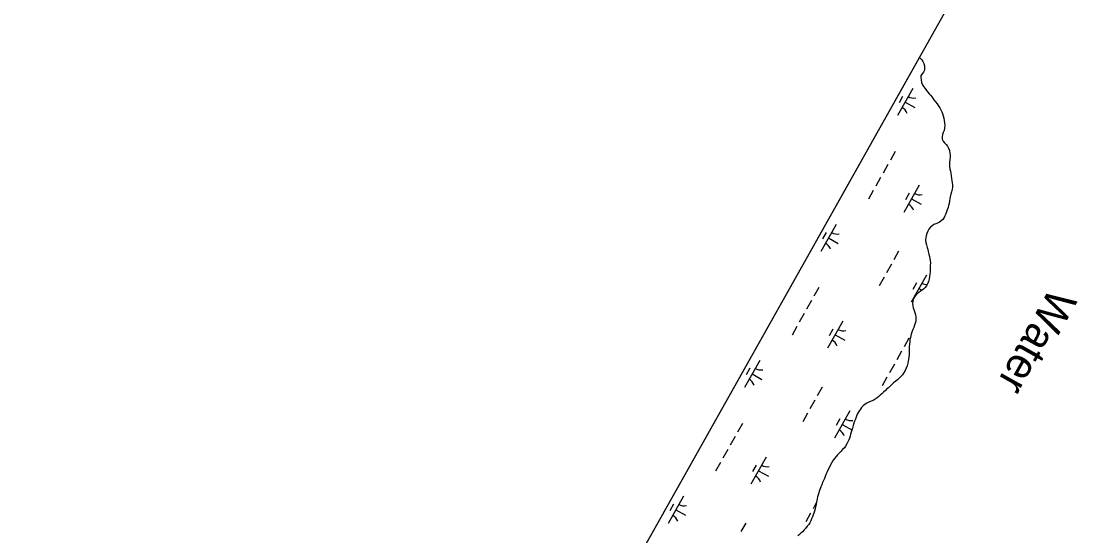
# Model space of a CAD drawing. Extents: x 3913936 to 3933962, y 195330 to 217741.
# Drawn here: x 3917918 to 3919617, y 203913 to 204741 of the extents above; entities that cross this region are included whole.
import ezdxf

# ---------------------------------------------------------------- set-up
doc = ezdxf.new("R2010")
doc.units = 0
for name, color, linetype in [('V-GRID-FRAM', 7, 'Continuous'), ('V-RIVR-IDEN', 7, 'Continuous'), ('V-WETL-SWMP', 7, 'Continuous')]:
    doc.layers.add(name, color=color, linetype=linetype)

msp = doc.modelspace()

# ---------------------------------------------------------------- linework, layer by layer
at = {"layer": 'V-GRID-FRAM'}
msp.add_lwpolyline([(3932010.3, 210315), (3924440.1, 196848.2), (3917917.6, 202110.6), (3924798.7, 214359), (3932010.3, 210315)], dxfattribs=at)
at = {"layer": 'V-WETL-SWMP'}
for p, q in [((3917917.6, 202110.6), (3919362.6, 204682.8)), ((3919362.6, 204682.8), (3919364.2, 204681.2)), ((3919364.2, 204681.2), (3919366.6, 204678.9)), ((3919366.6, 204678.9), (3919368.3, 204676.3)), ((3919368.3, 204676.3), (3919369.7, 204673.2)), ((3919369.7, 204673.2), (3919370.7, 204669.2)), ((3919370.8, 204665.7), (3919370.5, 204662.4)), ((3919370.7, 204669.2), (3919370.8, 204665.7)), ((3919365, 204653.6), (3919364.8, 204650.5)), ((3919364.8, 204650.5), (3919365.1, 204647)), ((3919366.8, 204656.6), (3919365, 204653.6)), ((3919369.1, 204659.1), (3919366.8, 204656.6)), ((3919370.5, 204662.4), (3919369.1, 204659.1)), ((3919351.7, 204632.8), (3919327.2, 204589.2)), ((3919365.1, 204647), (3919365.9, 204642.5)), ((3919365.9, 204642.5), (3919367.3, 204638.8)), ((3919367.3, 204638.8), (3919369.3, 204635.8)), ((3919369.3, 204635.8), (3919371.6, 204632.6)), ((3919371.6, 204632.6), (3919374, 204629.5)), ((3919335.6, 204620), (3919329.8, 204609.6)), ((3919374, 204629.5), (3919376.1, 204627.1)), ((3919376.1, 204627.1), (3919378.3, 204624.4)), ((3919378.3, 204624.4), (3919380.4, 204621.8)), ((3919380.4, 204621.8), (3919382.8, 204619)), ((3919382.8, 204619), (3919386, 204614.7)), ((3919386, 204614.7), (3919388.5, 204611.1)), ((3919339.4, 204611), (3919355.1, 204602.2)), ((3919388.5, 204611.1), (3919390.9, 204607.9)), ((3919390.9, 204607.9), (3919392.9, 204605.3)), ((3919392.9, 204605.3), (3919395.5, 204601.4)), ((3919395.5, 204601.4), (3919397.1, 204598.6)), ((3919397.1, 204598.6), (3919398.5, 204595.4)), ((3919398.5, 204595.4), (3919399.6, 204592.4)), ((3919399.6, 204592.4), (3919400.8, 204588.8)), ((3919400.8, 204588.8), (3919401.6, 204584.8)), ((3919401.6, 204584.8), (3919402.4, 204581.1)), ((3919402.4, 204581.1), (3919402.9, 204577.7)), ((3919402.2, 204565.2), (3919401, 204562)), ((3919403, 204569), (3919402.2, 204565.2)), ((3919402.9, 204577.7), (3919403.2, 204573.3)), ((3919403.2, 204573.3), (3919403, 204569)), ((3919399.6, 204558.7), (3919398.9, 204555.2)), ((3919398.9, 204555.2), (3919399.4, 204551.4)), ((3919399.4, 204551.4), (3919400.9, 204548.1)), ((3919401, 204562), (3919399.6, 204558.7)), ((3919400.9, 204548.1), (3919402.9, 204545.6)), ((3919323.7, 204531.2), (3919315.8, 204517.3)), ((3919402.9, 204545.6), (3919405.5, 204542.8)), ((3919405.5, 204542.8), (3919407.9, 204540)), ((3919407.9, 204540), (3919409.5, 204536.9)), ((3919409.5, 204536.9), (3919410.7, 204532.8)), ((3919410.7, 204532.8), (3919411.5, 204528.8)), ((3919411, 204514.2), (3919410.7, 204510.5)), ((3919411.5, 204518), (3919411, 204514.2)), ((3919411.5, 204528.8), (3919411.8, 204525.7)), ((3919411.9, 204522.1), (3919411.5, 204518)), ((3919411.8, 204525.7), (3919411.9, 204522.1)), ((3919311.9, 204510.3), (3919304.1, 204496.3)), ((3919410.7, 204510.5), (3919411, 204507.2)), ((3919411, 204507.2), (3919411.5, 204503.4)), ((3919411.5, 204503.4), (3919412.3, 204499.6)), ((3919412.3, 204499.6), (3919413, 204496.3)), ((3919413, 204496.3), (3919413.7, 204492.1)), ((3919300.1, 204489.4), (3919292.3, 204475.4)), ((3919413.7, 204492.1), (3919414.3, 204487.9)), ((3919414.3, 204487.9), (3919414.7, 204484.6)), ((3919414.7, 204484.6), (3919415.1, 204481.2)), ((3919415.1, 204481.2), (3919415.5, 204477.9)), ((3919288.4, 204468.4), (3919280.5, 204454.5)), ((3919362.1, 204477), (3919337.6, 204433.4)), ((3919346, 204464.2), (3919340.2, 204453.8)), ((3919413.2, 204462.5), (3919412.2, 204458.7)), ((3919414.3, 204466.6), (3919413.2, 204462.5)), ((3919415.2, 204470.6), (3919414.3, 204466.6)), ((3919415.5, 204473.9), (3919415.2, 204470.6)), ((3919415.5, 204477.9), (3919415.5, 204473.9)), ((3919349.8, 204455.2), (3919365.5, 204446.4)), ((3919409.6, 204444.6), (3919408.6, 204441.3)), ((3919410.2, 204447.6), (3919409.6, 204444.6)), ((3919410.8, 204451.6), (3919410.2, 204447.6)), ((3919411.6, 204455.5), (3919410.8, 204451.6)), ((3919412.2, 204458.7), (3919411.6, 204455.5)), ((3919403.7, 204427.8), (3919402.2, 204425.1)), ((3919405, 204431), (3919403.7, 204427.8)), ((3919406.2, 204434.1), (3919405, 204431)), ((3919407.4, 204437.7), (3919406.2, 204434.1)), ((3919408.6, 204441.3), (3919407.4, 204437.7)), ((3919228.7, 204414), (3919204.2, 204370.5)), ((3919382.9, 204411.7), (3919380.3, 204409.4)), ((3919386, 204413.8), (3919382.9, 204411.7)), ((3919388.7, 204415.2), (3919386, 204413.8)), ((3919391.5, 204416.2), (3919388.7, 204415.2)), ((3919394.7, 204417.7), (3919391.5, 204416.2)), ((3919397.2, 204419.5), (3919394.7, 204417.7)), ((3919400, 204422.2), (3919397.2, 204419.5)), ((3919402.2, 204425.1), (3919400, 204422.2)), ((3919212.7, 204401.3), (3919206.8, 204390.8)), ((3919373.3, 204395.8), (3919372.7, 204392.4)), ((3919374.7, 204399.6), (3919373.3, 204395.8)), ((3919375.9, 204403), (3919374.7, 204399.6)), ((3919377.8, 204406.3), (3919375.9, 204403)), ((3919380.3, 204409.4), (3919377.8, 204406.3)), ((3919216.5, 204392.3), (3919232.1, 204383.4)), ((3919372.7, 204392.4), (3919372.6, 204388.6)), ((3919372.6, 204388.6), (3919372.9, 204385.1)), ((3919372.9, 204385.1), (3919373.9, 204381.4)), ((3919373.9, 204381.4), (3919374.9, 204377.1)), ((3919374.9, 204377.1), (3919375.9, 204373.7)), ((3919329.1, 204371), (3919321.3, 204357.1)), ((3919375.9, 204373.7), (3919376.7, 204370.4)), ((3919376.7, 204370.4), (3919377.6, 204366.4)), ((3919377.6, 204366.4), (3919378.6, 204362.2)), ((3919378.6, 204362.2), (3919379.3, 204359)), ((3919317.4, 204350.1), (3919309.5, 204336.2)), ((3919379.3, 204359), (3919379.9, 204355.5)), ((3919379.9, 204344.9), (3919379.8, 204341.6)), ((3919379.9, 204355.5), (3919380.2, 204352)), ((3919380, 204348.1), (3919379.9, 204344.9)), ((3919380.2, 204352), (3919380, 204348.1)), ((3919305.6, 204329.2), (3919297.8, 204315.2)), ((3919373.7, 204332.5), (3919349.2, 204289)), ((3919378.3, 204326.7), (3919377, 204322.1)), ((3919378.9, 204329.9), (3919378.3, 204326.7)), ((3919379.2, 204334), (3919378.9, 204329.9)), ((3919379.6, 204338), (3919379.2, 204334)), ((3919379.8, 204341.6), (3919379.6, 204338)), ((3919200.7, 204312.4), (3919192.8, 204298.5)), ((3919357.7, 204319.8), (3919351.8, 204309.3)), ((3919361.4, 204310.7), (3919366.3, 204308)), ((3919366.9, 204308.4), (3919364.4, 204306.6)), ((3919369.4, 204310.4), (3919366.9, 204308.4)), ((3919371.8, 204312.6), (3919369.4, 204310.4)), ((3919374, 204315.3), (3919371.8, 204312.6)), ((3919375.6, 204318.6), (3919374, 204315.3)), ((3919377, 204322.1), (3919375.6, 204318.6)), ((3919188.9, 204291.5), (3919181.1, 204277.6)), ((3919353.2, 204294.6), (3919352, 204290.6)), ((3919354.7, 204297.4), (3919353.2, 204294.6)), ((3919356.8, 204300), (3919354.7, 204297.4)), ((3919358.8, 204302.3), (3919356.8, 204300)), ((3919361.7, 204304.7), (3919358.8, 204302.3)), ((3919364.4, 204306.6), (3919361.7, 204304.7)), ((3919352, 204290.6), (3919351.6, 204286.8)), ((3919351.6, 204286.8), (3919352.2, 204282.9)), ((3919352.2, 204282.9), (3919352.7, 204280)), ((3919352.7, 204280), (3919354.2, 204275.6)), ((3919354.2, 204275.6), (3919355.4, 204272.5)), ((3919177.2, 204270.6), (3919169.3, 204256.7)), ((3919239.1, 204258.2), (3919214.6, 204214.7)), ((3919355.4, 204272.5), (3919356.2, 204268.7)), ((3919356.7, 204258.5), (3919355.8, 204255)), ((3919356.2, 204268.7), (3919356.6, 204265.3)), ((3919356.6, 204265.3), (3919356.9, 204262.2)), ((3919356.9, 204262.2), (3919356.7, 204258.5)), ((3919165.4, 204249.7), (3919157.6, 204235.7)), ((3919223.1, 204245.5), (3919217.2, 204235)), ((3919350.6, 204240.6), (3919349.5, 204237.6)), ((3919352.1, 204244.7), (3919350.6, 204240.6)), ((3919353.4, 204248), (3919352.1, 204244.7)), ((3919354.7, 204251.8), (3919353.4, 204248)), ((3919355.8, 204255), (3919354.7, 204251.8)), ((3919226.8, 204236.5), (3919242.5, 204227.6)), ((3919345.7, 204230.9), (3919337.8, 204217)), ((3919347, 204225.3), (3919346.7, 204221.1)), ((3919347.4, 204228.7), (3919347, 204225.3)), ((3919348, 204231.8), (3919347.4, 204228.7)), ((3919348.5, 204234.8), (3919348, 204231.8)), ((3919349.5, 204237.6), (3919348.5, 204234.8)), ((3919333.9, 204210), (3919326.1, 204196.1)), ((3919346.1, 204207.7), (3919346, 204204)), ((3919346.2, 204211.8), (3919346.1, 204207.7)), ((3919346.7, 204221.1), (3919346.2, 204216.9)), ((3919346.2, 204216.9), (3919346.2, 204211.8)), ((3919105.7, 204195.3), (3919081.2, 204151.7)), ((3919322.2, 204189.1), (3919314.3, 204175.1)), ((3919344.1, 204190.7), (3919343, 204186.5)), ((3919344.7, 204193.8), (3919344.1, 204190.7)), ((3919345.2, 204196.9), (3919344.7, 204193.8)), ((3919345.7, 204200.4), (3919345.2, 204196.9)), ((3919346, 204204), (3919345.7, 204200.4)), ((3919089.7, 204182.5), (3919083.8, 204172)), ((3919093.5, 204173.5), (3919109.2, 204164.7)), ((3919337.1, 204174.6), (3919335.1, 204172)), ((3919339.7, 204178.8), (3919337.1, 204174.6)), ((3919341.5, 204182.6), (3919339.7, 204178.8)), ((3919343, 204186.5), (3919341.5, 204182.6)), ((3919310.4, 204168.2), (3919302.6, 204154.2)), ((3919318.2, 204156.3), (3919315.9, 204154.1)), ((3919321.1, 204158.9), (3919318.2, 204156.3)), ((3919324.6, 204161.8), (3919321.1, 204158.9)), ((3919327.7, 204164.5), (3919324.6, 204161.8)), ((3919330.1, 204166.7), (3919327.7, 204164.5)), ((3919332.5, 204169.2), (3919330.1, 204166.7)), ((3919335.1, 204172), (3919332.5, 204169.2)), ((3919206.1, 204152.3), (3919198.3, 204138.3)), ((3919299.6, 204139.3), (3919297.1, 204137.2)), ((3919302.1, 204141.5), (3919299.6, 204139.3)), ((3919305, 204144.1), (3919302.1, 204141.5)), ((3919308, 204146.9), (3919305, 204144.1)), ((3919310.4, 204149.2), (3919308, 204146.9)), ((3919312.7, 204151.2), (3919310.4, 204149.2)), ((3919315.9, 204154.1), (3919312.7, 204151.2)), ((3919194.4, 204131.3), (3919186.5, 204117.4)), ((3919272.3, 204122.2), (3919269.5, 204119.2)), ((3919275.3, 204125), (3919272.3, 204122.2)), ((3919278, 204126.5), (3919275.3, 204125)), ((3919281.2, 204127.9), (3919278, 204126.5)), ((3919284.8, 204129.5), (3919281.2, 204127.9)), ((3919288, 204130.8), (3919284.8, 204129.5)), ((3919291.4, 204132.6), (3919288, 204130.8)), ((3919294.5, 204135), (3919291.4, 204132.6)), ((3919297.1, 204137.2), (3919294.5, 204135)), ((3919182.6, 204110.4), (3919174.8, 204096.5)), ((3919250.7, 204113.8), (3919226.2, 204070.2)), ((3919261.1, 204105.2), (3919259.5, 204100.5)), ((3919262.6, 204108.6), (3919261.1, 204105.2)), ((3919264.2, 204111.2), (3919262.6, 204108.6)), ((3919266.1, 204114.3), (3919264.2, 204111.2)), ((3919267.6, 204116.9), (3919266.1, 204114.3)), ((3919269.5, 204119.2), (3919267.6, 204116.9)), ((3919077.7, 204093.7), (3919069.9, 204079.7)), ((3919234.7, 204101), (3919228.8, 204090.5)), ((3919238.5, 204092), (3919253.9, 204083.3)), ((3919255.9, 204090.5), (3919254.7, 204086.2)), ((3919257.2, 204094.4), (3919255.9, 204090.5)), ((3919258.3, 204097.4), (3919257.2, 204094.4)), ((3919259.5, 204100.5), (3919258.3, 204097.4)), ((3919066, 204072.8), (3919058.1, 204058.8)), ((3919249.9, 204070.3), (3919248.8, 204067.3)), ((3919250.9, 204073.1), (3919249.9, 204070.3)), ((3919251.9, 204076.3), (3919250.9, 204073.1)), ((3919252.9, 204079.8), (3919251.9, 204076.3)), ((3919253.8, 204083.1), (3919252.9, 204079.8)), ((3919254.7, 204086.2), (3919253.8, 204083.1)), ((3919241.9, 204054.7), (3919239, 204051.6)), ((3919243.8, 204057.4), (3919241.9, 204054.7)), ((3919245.9, 204060.8), (3919243.8, 204057.4)), ((3919247.4, 204063.9), (3919245.9, 204060.8)), ((3919248.8, 204067.3), (3919247.4, 204063.9)), ((3919054.2, 204051.8), (3919046.4, 204037.9)), ((3919116.1, 204039.5), (3919091.6, 203995.9)), ((3919226.2, 204037.4), (3919223.9, 204034.4)), ((3919228.6, 204040.5), (3919226.2, 204037.4)), ((3919230.9, 204043), (3919228.6, 204040.5)), ((3919233.5, 204046), (3919230.9, 204043)), ((3919236.3, 204048.7), (3919233.5, 204046)), ((3919239, 204051.6), (3919236.3, 204048.7)), ((3919042.4, 204030.9), (3919034.6, 204017)), ((3919100.1, 204026.7), (3919094.2, 204016.2)), ((3919216, 204019.8), (3919214.4, 204016)), ((3919217.7, 204023.6), (3919216, 204019.8)), ((3919219.7, 204027.3), (3919217.7, 204023.6)), ((3919221.5, 204030.7), (3919219.7, 204027.3)), ((3919223.9, 204034.4), (3919221.5, 204030.7)), ((3919103.9, 204017.7), (3919119.6, 204008.9)), ((3919209.7, 204005.1), (3919208.4, 204002)), ((3919211.2, 204008.5), (3919209.7, 204005.1)), ((3919212.8, 204012.4), (3919211.2, 204008.5)), ((3919214.4, 204016), (3919212.8, 204012.4)), ((3919202.9, 203988.4), (3919201.5, 203985)), ((3919204, 203991.5), (3919202.9, 203988.4)), ((3919205.4, 203995), (3919204, 203991.5)), ((3919206.9, 203998.6), (3919205.4, 203995)), ((3919208.4, 204002), (3919206.9, 203998.6)), ((3918982.8, 203976.5), (3918958.3, 203932.9)), ((3919197.8, 203972.2), (3919197, 203967.6)), ((3919198.6, 203975.5), (3919197.8, 203972.2)), ((3919199.6, 203978.7), (3919198.6, 203975.5)), ((3919200.5, 203981.9), (3919199.6, 203978.7)), ((3919201.5, 203985), (3919200.5, 203981.9)), ((3918966.7, 203963.7), (3918960.8, 203953.3)), ((3918970.5, 203954.7), (3918986.2, 203945.9)), ((3919196.7, 203965.9), (3919191.4, 203956.4)), ((3919193.7, 203952.5), (3919192.7, 203949.5)), ((3919194.6, 203956.2), (3919193.7, 203952.5)), ((3919195.6, 203959.6), (3919194.6, 203956.2)), ((3919196.4, 203963.5), (3919195.6, 203959.6)), ((3919197, 203967.6), (3919196.4, 203963.5)), ((3919187.4, 203949.4), (3919179.6, 203935.5)), ((3919187.8, 203937), (3919186.2, 203933.9)), ((3919189.2, 203940.2), (3919187.8, 203937)), ((3919190.5, 203943.3), (3919189.2, 203940.2)), ((3919191.7, 203946.6), (3919190.5, 203943.3)), ((3919192.7, 203949.5), (3919191.7, 203946.6)), ((3919083.2, 203933.5), (3919075.3, 203919.6)), ((3919171.7, 203917.1), (3919169.4, 203915.1)), ((3919174.4, 203919.3), (3919171.7, 203917.1)), ((3919177.2, 203922.3), (3919174.4, 203919.3)), ((3919179.4, 203924.8), (3919177.2, 203922.3)), ((3919182.2, 203928.3), (3919179.4, 203924.8)), ((3919184.4, 203931.1), (3919182.2, 203928.3)), ((3919186.2, 203933.9), (3919184.4, 203931.1)), ((3919169.4, 203915.1), (3919166.7, 203912.8))]:
    msp.add_line(p, q, dxfattribs=at)
for centre, start, end in [((3919353.2, 204635), 239.8861, 281.4297), ((3919326.1, 204586.8), 19.8861, 61.4297), ((3919363.6, 204479.2), 239.8861, 281.4297), ((3919336.5, 204431), 19.8861, 61.4297), ((3919230.2, 204416.2), 239.8861, 281.4297), ((3919203.1, 204368.1), 19.8861, 61.4297), ((3919375.2, 204334.7), 239.8861, 268.9427), ((3919348.1, 204286.6), 56.3617, 61.4297), ((3919240.6, 204260.4), 239.8861, 281.4297), ((3919213.5, 204212.3), 19.8861, 61.4297), ((3919107.2, 204197.5), 239.8861, 281.4297), ((3919080.1, 204149.3), 19.8861, 61.4297), ((3919252.2, 204115.9), 239.8861, 281.4297), ((3919225.1, 204067.8), 19.8861, 61.4297), ((3919117.6, 204041.7), 239.8861, 281.4297), ((3919090.5, 203993.5), 19.8861, 61.4297), ((3918984.2, 203978.7), 239.8861, 281.4297), ((3918957.2, 203930.5), 19.8861, 61.4297)]:
    msp.add_arc(centre, 17.6, start, end, dxfattribs=at)

# ---------------------------------------------------------------- texts
at = {"layer": 'V-RIVR-IDEN'}
msp.add_text('Water', height=50, rotation=240.673, dxfattribs=at).set_placement((3919573.5, 204314.6))

doc.saveas('drawing.dxf')
